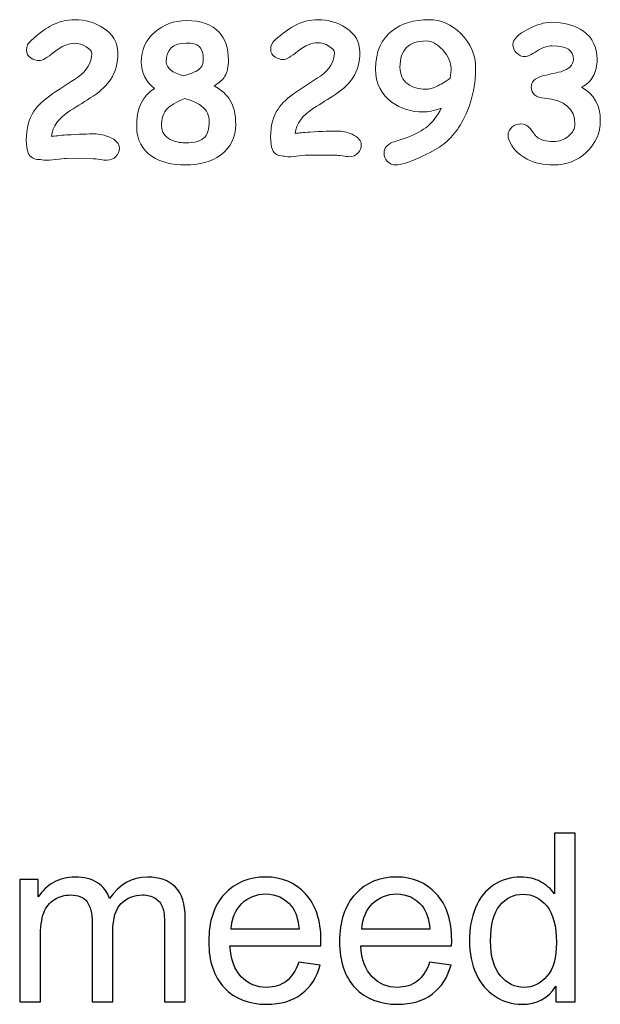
# Model space of a CAD drawing. Header units: millimetres. Extents: x -811 to 1340, y -192 to 870.
# Tile 647 of 656: x 846 to 906, y -192 to -91. Entities that reach past the tile are written whole.
import ezdxf

# ---------------------------------------------------------------- set-up
doc = ezdxf.new("R2010")
doc.units = ezdxf.units.MM
doc.header["$MEASUREMENT"] = 0
doc.layers.add('layer 1', color=7, linetype='Continuous')

msp = doc.modelspace()

# ---------------------------------------------------------------- linework, layer by layer
at = {"layer": 'layer 1', "color": 175, "lineweight": 9}
for points, knots in [([(854.853, -105.1145), (854.6985, -105.1145), (854.4538, -105.0888), (854.122, -105.034), (854.122, -105.034), (853.7935, -104.9824), (853.5553, -104.9567), (853.4105, -104.9567), (853.4105, -104.9567), (853.4105, -104.9567), (850.6377, -104.947), (850.6377, -104.947), (850.6377, -104.947), (850.3963, -104.947), (850.0356, -104.976), (849.5525, -105.034), (849.5525, -105.034), (849.0663, -105.092), (848.7024, -105.1209), (848.4576, -105.1209), (848.4576, -105.1209), (848.3868, -105.1209), (848.2869, -105.1081), (848.155, -105.0822), (848.155, -105.0822), (848.0229, -105.0565), (847.9231, -105.0468), (847.8522, -105.0468), (847.8522, -105.0468), (847.2855, -105.0468), (846.9023, -104.8149), (846.7025, -104.3577), (846.7025, -104.3577), (846.577, -104.0679), (846.5126, -103.6203), (846.5126, -103.018), (846.5126, -103.018), (846.5126, -101.8427), (846.7734, -100.8573), (847.2951, -100.0651), (847.2951, -100.0651), (847.6976, -99.4564), (848.3482, -98.8445), (849.2498, -98.236), (849.2498, -98.236), (850.0999, -97.6756), (850.9437, -97.1185), (851.7874, -96.5679), (851.7874, -96.5679), (852.7824, -95.8433), (853.2784, -95.0222), (853.2784, -94.1043), (853.2784, -94.1043), (853.2784, -93.8661), (853.0786, -93.6277), (852.6826, -93.3926), (852.6826, -93.3926), (852.2865, -93.1576), (851.9, -93.0384), (851.5233, -93.0384), (851.5233, -93.0384), (850.8567, -93.0384), (850.1515, -93.3346), (849.4043, -93.9304), (849.4043, -93.9304), (848.6605, -94.5262), (848.1484, -94.8224), (847.8715, -94.8224), (847.8715, -94.8224), (847.5367, -94.8224), (847.2468, -94.7419), (846.9957, -94.5778), (846.9957, -94.5778), (846.68, -94.3748), (846.5222, -94.0947), (846.5222, -93.7372), (846.5222, -93.7372), (846.5222, -93.354), (846.68, -93.0223), (846.9957, -92.7454), (846.9957, -92.7454), (847.7556, -92.0723), (848.4189, -91.5829), (848.9858, -91.2738), (848.9858, -91.2738), (849.8037, -90.826), (850.6475, -90.6039), (851.5233, -90.6039), (851.5233, -90.6039), (852.6117, -90.6039), (853.5939, -90.8905), (854.4666, -91.4636), (854.4666, -91.4636), (855.4681, -92.1174), (855.9673, -92.9707), (855.9673, -94.027), (855.9673, -94.027), (855.9673, -95.0961), (855.7225, -96.0076), (855.2299, -96.7546), (855.2299, -96.7546), (854.8467, -97.3536), (854.2413, -97.9332), (853.4105, -98.5001), (853.4105, -98.5001), (852.6247, -98.9959), (851.8389, -99.4919), (851.0532, -99.9813), (851.0532, -99.9813), (849.8585, -100.7607), (849.2143, -101.6495), (849.1274, -102.6509), (849.1274, -102.6509), (849.472, -102.6058), (849.984, -102.5576), (850.657, -102.4997), (850.657, -102.4997), (851.9966, -102.432), (852.9563, -102.3965), (853.5328, -102.3965), (853.5328, -102.3965), (854.0738, -102.3965), (854.6084, -102.5124), (855.1365, -102.7443), (855.1365, -102.7443), (855.7902, -103.0341), (856.1187, -103.4078), (856.1187, -103.8586), (856.1187, -103.8586), (856.1187, -104.187), (856.0028, -104.4737), (855.7709, -104.7183), (855.7709, -104.7183), (855.5229, -104.9824), (855.2202, -105.1145), (854.853, -105.1145)], [0, 0, 0, 0, 0.02857143, 0.02857143, 0.02857143, 0.02857143, 0.05714286, 0.05714286, 0.05714286, 0.05714286, 0.08571429, 0.08571429, 0.08571429, 0.08571429, 0.11428571, 0.11428571, 0.11428571, 0.11428571, 0.14285714, 0.14285714, 0.14285714, 0.14285714, 0.17142857, 0.17142857, 0.17142857, 0.17142857, 0.2, 0.2, 0.2, 0.2, 0.22857143, 0.22857143, 0.22857143, 0.22857143, 0.25714286, 0.25714286, 0.25714286, 0.25714286, 0.28571429, 0.28571429, 0.28571429, 0.28571429, 0.31428571, 0.31428571, 0.31428571, 0.31428571, 0.34285714, 0.34285714, 0.34285714, 0.34285714, 0.37142857, 0.37142857, 0.37142857, 0.37142857, 0.4, 0.4, 0.4, 0.4, 0.42857143, 0.42857143, 0.42857143, 0.42857143, 0.45714286, 0.45714286, 0.45714286, 0.45714286, 0.48571429, 0.48571429, 0.48571429, 0.48571429, 0.51428571, 0.51428571, 0.51428571, 0.51428571, 0.54285714, 0.54285714, 0.54285714, 0.54285714, 0.57142857, 0.57142857, 0.57142857, 0.57142857, 0.6, 0.6, 0.6, 0.6, 0.62857143, 0.62857143, 0.62857143, 0.62857143, 0.65714286, 0.65714286, 0.65714286, 0.65714286, 0.68571429, 0.68571429, 0.68571429, 0.68571429, 0.71428571, 0.71428571, 0.71428571, 0.71428571, 0.74285714, 0.74285714, 0.74285714, 0.74285714, 0.77142857, 0.77142857, 0.77142857, 0.77142857, 0.8, 0.8, 0.8, 0.8, 0.82857143, 0.82857143, 0.82857143, 0.82857143, 0.85714286, 0.85714286, 0.85714286, 0.85714286, 0.88571429, 0.88571429, 0.88571429, 0.88571429, 0.91428571, 0.91428571, 0.91428571, 0.91428571, 0.94285714, 0.94285714, 0.94285714, 0.94285714, 1, 1, 1, 1]), ([(862.9295, -105.6039), (861.532, -105.6039), (860.3886, -105.3077), (859.4934, -104.7183), (859.4934, -104.7183), (858.4565, -104.0261), (857.9284, -103.0148), (857.9091, -101.6881), (857.9091, -101.6881), (857.8768, -99.8333), (858.4887, -98.5033), (859.7414, -97.6981), (859.7414, -97.6981), (858.8301, -96.9737), (858.3728, -96.0655), (858.3728, -94.9706), (858.3728, -94.9706), (858.3728, -93.7308), (858.8429, -92.7036), (859.7865, -91.8855), (859.7865, -91.8855), (860.6882, -91.1063), (861.7734, -90.7101), (863.0422, -90.6973), (863.0422, -90.6973), (864.5461, -90.6844), (865.6732, -91.0837), (866.4203, -91.8953), (866.4203, -91.8953), (867.0612, -92.6004), (867.3831, -93.5601), (867.3831, -94.7806), (867.3831, -94.7806), (867.3831, -95.4666), (867.2608, -96.0172), (867.016, -96.4327), (867.016, -96.4327), (866.7938, -96.803), (866.4267, -97.141), (865.9114, -97.4406), (865.9114, -97.4406), (866.6779, -97.8688), (867.2285, -98.368), (867.5603, -98.9315), (867.5603, -98.9315), (867.9434, -99.5628), (868.1366, -100.3902), (868.1366, -101.4143), (868.1366, -101.4143), (868.1366, -102.7604), (867.6117, -103.8135), (866.562, -104.5767), (866.562, -104.5767), (865.612, -105.2627), (864.4012, -105.6039), (862.9295, -105.6039)], [0, 0, 0, 0, 0.06666667, 0.06666667, 0.06666667, 0.06666667, 0.13333333, 0.13333333, 0.13333333, 0.13333333, 0.2, 0.2, 0.2, 0.2, 0.26666667, 0.26666667, 0.26666667, 0.26666667, 0.33333333, 0.33333333, 0.33333333, 0.33333333, 0.4, 0.4, 0.4, 0.4, 0.46666667, 0.46666667, 0.46666667, 0.46666667, 0.53333333, 0.53333333, 0.53333333, 0.53333333, 0.6, 0.6, 0.6, 0.6, 0.66666667, 0.66666667, 0.66666667, 0.66666667, 0.73333333, 0.73333333, 0.73333333, 0.73333333, 0.8, 0.8, 0.8, 0.8, 0.86666667, 0.86666667, 0.86666667, 0.86666667, 1, 1, 1, 1]), ([(879.8696, -104.75), (879.7189, -104.75), (879.4804, -104.725), (879.1569, -104.6716), (879.1569, -104.6716), (878.8367, -104.6213), (878.6044, -104.5962), (878.4632, -104.5962), (878.4632, -104.5962), (878.4632, -104.5962), (875.7601, -104.5867), (875.7601, -104.5867), (875.7601, -104.5867), (875.5247, -104.5867), (875.1731, -104.6151), (874.7022, -104.6716), (874.7022, -104.6716), (874.2281, -104.7281), (873.8734, -104.7563), (873.6347, -104.7563), (873.6347, -104.7563), (873.5658, -104.7563), (873.4683, -104.7438), (873.3397, -104.7186), (873.3397, -104.7186), (873.211, -104.6935), (873.1137, -104.684), (873.0446, -104.684), (873.0446, -104.684), (872.4921, -104.684), (872.1185, -104.458), (871.9237, -104.0123), (871.9237, -104.0123), (871.8014, -103.7298), (871.7386, -103.2934), (871.7386, -102.7062), (871.7386, -102.7062), (871.7386, -101.5605), (871.9928, -100.5998), (872.5014, -99.8275), (872.5014, -99.8275), (872.8939, -99.2341), (873.5281, -98.6375), (874.407, -98.0443), (874.407, -98.0443), (875.2358, -97.498), (876.0584, -96.9549), (876.881, -96.4181), (876.881, -96.4181), (877.851, -95.7117), (878.3345, -94.9112), (878.3345, -94.0164), (878.3345, -94.0164), (878.3345, -93.7841), (878.1397, -93.5517), (877.7537, -93.3226), (877.7537, -93.3226), (877.3675, -93.0934), (876.9907, -92.9773), (876.6235, -92.9773), (876.6235, -92.9773), (875.9736, -92.9773), (875.2861, -93.2661), (874.5577, -93.8469), (874.5577, -93.8469), (873.8326, -94.4277), (873.3333, -94.7165), (873.0634, -94.7165), (873.0634, -94.7165), (872.737, -94.7165), (872.4544, -94.638), (872.2095, -94.478), (872.2095, -94.478), (871.9018, -94.2801), (871.748, -94.0071), (871.748, -93.6585), (871.748, -93.6585), (871.748, -93.2849), (871.9018, -92.9616), (872.2095, -92.6916), (872.2095, -92.6916), (872.9504, -92.0355), (873.5971, -91.5583), (874.1497, -91.2569), (874.1497, -91.2569), (874.947, -90.8204), (875.7696, -90.6039), (876.6235, -90.6039), (876.6235, -90.6039), (877.6846, -90.6039), (878.6421, -90.8833), (879.4929, -91.442), (879.4929, -91.442), (880.4692, -92.0794), (880.9559, -92.9113), (880.9559, -93.9411), (880.9559, -93.9411), (880.9559, -94.9833), (880.7172, -95.8719), (880.237, -96.6001), (880.237, -96.6001), (879.8634, -97.184), (879.2732, -97.7491), (878.4632, -98.3018), (878.4632, -98.3018), (877.6972, -98.7851), (876.9311, -99.2686), (876.1652, -99.7458), (876.1652, -99.7458), (875.0004, -100.5056), (874.3725, -101.3721), (874.2878, -102.3483), (874.2878, -102.3483), (874.6237, -102.3044), (875.1228, -102.2574), (875.779, -102.2009), (875.779, -102.2009), (877.0849, -102.1349), (878.0205, -102.1003), (878.5825, -102.1003), (878.5825, -102.1003), (879.1099, -102.1003), (879.6311, -102.2133), (880.1459, -102.4394), (880.1459, -102.4394), (880.7832, -102.7219), (881.1034, -103.0862), (881.1034, -103.5257), (881.1034, -103.5257), (881.1034, -103.8459), (880.9904, -104.1253), (880.7644, -104.3638), (880.7644, -104.3638), (880.5226, -104.6213), (880.2275, -104.75), (879.8696, -104.75)], [0, 0, 0, 0, 0.02857143, 0.02857143, 0.02857143, 0.02857143, 0.05714286, 0.05714286, 0.05714286, 0.05714286, 0.08571429, 0.08571429, 0.08571429, 0.08571429, 0.11428571, 0.11428571, 0.11428571, 0.11428571, 0.14285714, 0.14285714, 0.14285714, 0.14285714, 0.17142857, 0.17142857, 0.17142857, 0.17142857, 0.2, 0.2, 0.2, 0.2, 0.22857143, 0.22857143, 0.22857143, 0.22857143, 0.25714286, 0.25714286, 0.25714286, 0.25714286, 0.28571429, 0.28571429, 0.28571429, 0.28571429, 0.31428571, 0.31428571, 0.31428571, 0.31428571, 0.34285714, 0.34285714, 0.34285714, 0.34285714, 0.37142857, 0.37142857, 0.37142857, 0.37142857, 0.4, 0.4, 0.4, 0.4, 0.42857143, 0.42857143, 0.42857143, 0.42857143, 0.45714286, 0.45714286, 0.45714286, 0.45714286, 0.48571429, 0.48571429, 0.48571429, 0.48571429, 0.51428571, 0.51428571, 0.51428571, 0.51428571, 0.54285714, 0.54285714, 0.54285714, 0.54285714, 0.57142857, 0.57142857, 0.57142857, 0.57142857, 0.6, 0.6, 0.6, 0.6, 0.62857143, 0.62857143, 0.62857143, 0.62857143, 0.65714286, 0.65714286, 0.65714286, 0.65714286, 0.68571429, 0.68571429, 0.68571429, 0.68571429, 0.71428571, 0.71428571, 0.71428571, 0.71428571, 0.74285714, 0.74285714, 0.74285714, 0.74285714, 0.77142857, 0.77142857, 0.77142857, 0.77142857, 0.8, 0.8, 0.8, 0.8, 0.82857143, 0.82857143, 0.82857143, 0.82857143, 0.85714286, 0.85714286, 0.85714286, 0.85714286, 0.88571429, 0.88571429, 0.88571429, 0.88571429, 0.91428571, 0.91428571, 0.91428571, 0.91428571, 0.94285714, 0.94285714, 0.94285714, 0.94285714, 1, 1, 1, 1]), ([(889.36, -99.7458), (888.9864, -99.8745), (888.6442, -99.9718), (888.3334, -100.0347), (888.3334, -100.0347), (888.0258, -100.1006), (887.7463, -100.132), (887.5015, -100.132), (887.5015, -100.132), (886.2709, -100.132), (885.1941, -99.8023), (884.2742, -99.1399), (884.2742, -99.1399), (883.1471, -98.3299), (882.582, -97.1747), (882.582, -95.6709), (882.582, -95.6709), (882.582, -93.9317), (883.1597, -92.6163), (884.3119, -91.7246), (884.3119, -91.7246), (885.2788, -90.9775), (886.5408, -90.6039), (888.0916, -90.6039), (888.0916, -90.6039), (889.3224, -90.6039), (890.4211, -91.0779), (891.3849, -92.0292), (891.3849, -92.0292), (892.3958, -93.0212), (892.9044, -94.2236), (892.9106, -95.6332), (892.9106, -95.6332), (892.917, -97.1683), (892.6187, -98.6533), (892.0191, -100.0943), (892.0191, -100.0943), (891.3692, -101.6577), (890.4807, -102.8381), (889.3505, -103.6356), (889.3505, -103.6356), (888.8796, -103.9682), (888.1388, -104.3638), (887.1342, -104.8223), (887.1342, -104.8223), (885.9819, -105.3435), (885.1657, -105.6039), (884.6886, -105.6039), (884.6886, -105.6039), (884.3243, -105.6039), (884.0262, -105.4753), (883.7844, -105.2178), (883.7844, -105.2178), (883.5646, -104.9792), (883.4547, -104.6998), (883.4547, -104.3795), (883.4547, -104.3795), (883.4547, -103.8898), (883.7499, -103.5162), (884.3369, -103.2588), (884.3369, -103.2588), (884.8393, -103.0987), (885.3448, -102.9355), (885.847, -102.7722), (885.847, -102.7722), (886.7418, -102.4269), (887.4449, -102.0376), (887.9566, -101.5981), (887.9566, -101.5981), (888.4683, -101.1616), (888.9361, -100.5433), (889.36, -99.7458)], [0, 0, 0, 0, 0.05263158, 0.05263158, 0.05263158, 0.05263158, 0.10526316, 0.10526316, 0.10526316, 0.10526316, 0.15789474, 0.15789474, 0.15789474, 0.15789474, 0.21052632, 0.21052632, 0.21052632, 0.21052632, 0.26315789, 0.26315789, 0.26315789, 0.26315789, 0.31578947, 0.31578947, 0.31578947, 0.31578947, 0.36842105, 0.36842105, 0.36842105, 0.36842105, 0.42105263, 0.42105263, 0.42105263, 0.42105263, 0.47368421, 0.47368421, 0.47368421, 0.47368421, 0.52631579, 0.52631579, 0.52631579, 0.52631579, 0.57894737, 0.57894737, 0.57894737, 0.57894737, 0.63157895, 0.63157895, 0.63157895, 0.63157895, 0.68421053, 0.68421053, 0.68421053, 0.68421053, 0.73684211, 0.73684211, 0.73684211, 0.73684211, 0.78947368, 0.78947368, 0.78947368, 0.78947368, 0.84210526, 0.84210526, 0.84210526, 0.84210526, 0.89473684, 0.89473684, 0.89473684, 0.89473684, 1, 1, 1, 1]), ([(903.8552, -97.5841), (905.1406, -98.3037), (905.7833, -99.4516), (905.7833, -101.0312), (905.7833, -101.0312), (905.7833, -102.3071), (905.3133, -103.3879), (904.37, -104.2736), (904.37, -104.2736), (903.4267, -105.1593), (902.2788, -105.6039), (900.9326, -105.6039), (900.9326, -105.6039), (899.9253, -105.6039), (899.0204, -105.4024), (898.2146, -104.9963), (898.2146, -104.9963), (897.284, -104.5198), (896.6574, -103.8451), (896.3312, -102.9721), (896.3312, -102.9721), (896.2832, -102.841), (896.2577, -102.7003), (896.2577, -102.55), (896.2577, -102.55), (896.2577, -102.2015), (896.3983, -101.9106), (896.6798, -101.6803), (896.6798, -101.6803), (896.942, -101.4661), (897.2425, -101.3605), (897.5783, -101.3605), (897.5783, -101.3605), (897.9715, -101.3605), (898.2882, -101.5172), (898.5247, -101.8275), (898.5247, -101.8275), (898.9245, -102.3647), (899.1547, -102.6588), (899.2186, -102.71), (899.2186, -102.71), (899.6055, -103.0202), (900.1747, -103.1768), (900.9326, -103.1768), (900.9326, -103.1768), (901.524, -103.1768), (902.0454, -102.9978), (902.493, -102.6428), (902.493, -102.6428), (902.9374, -102.2879), (903.1613, -101.8594), (903.1613, -101.3574), (903.1613, -101.3574), (903.1613, -99.8033), (902.1156, -98.9208), (900.0244, -98.7161), (900.0244, -98.7161), (899.1067, -98.6298), (898.6462, -98.2429), (898.6462, -97.5649), (898.6462, -97.5649), (898.6462, -97.0438), (899.0012, -96.6665), (899.7143, -96.4298), (899.7143, -96.4298), (900.3889, -96.2795), (901.0604, -96.126), (901.7287, -95.9725), (901.7287, -95.9725), (902.1508, -95.8416), (902.4706, -95.6689), (902.6817, -95.4545), (902.6817, -95.4545), (902.8959, -95.2435), (903.0047, -94.9909), (903.011, -94.6968), (903.011, -94.6968), (903.0365, -93.7662), (902.3075, -93.3026), (900.827, -93.3026), (900.827, -93.3026), (900.341, -93.3026), (899.807, -93.4881), (899.2251, -93.8589), (899.2251, -93.8589), (898.6462, -94.2331), (898.2498, -94.4185), (898.0356, -94.4185), (898.0356, -94.4185), (897.6806, -94.4185), (897.3768, -94.2907), (897.1274, -94.0348), (897.1274, -94.0348), (896.878, -93.779), (896.7533, -93.4881), (896.7533, -93.1619), (896.7533, -93.1619), (896.7533, -92.6311), (897.2777, -92.1035), (898.3265, -91.579), (898.3265, -91.579), (899.2635, -91.109), (900.0276, -90.8756), (900.6128, -90.8756), (900.6128, -90.8756), (902.0325, -90.8756), (903.1708, -91.1826), (904.0342, -91.7934), (904.0342, -91.7934), (904.9775, -92.4681), (905.4476, -93.4305), (905.4476, -94.6807), (905.4476, -94.6807), (905.4476, -95.3651), (905.3165, -95.9533), (905.051, -96.4363), (905.051, -96.4363), (904.7856, -96.9191), (904.386, -97.3028), (903.8552, -97.5841)], [0, 0, 0, 0, 0.03225806, 0.03225806, 0.03225806, 0.03225806, 0.06451613, 0.06451613, 0.06451613, 0.06451613, 0.09677419, 0.09677419, 0.09677419, 0.09677419, 0.12903226, 0.12903226, 0.12903226, 0.12903226, 0.16129032, 0.16129032, 0.16129032, 0.16129032, 0.19354839, 0.19354839, 0.19354839, 0.19354839, 0.22580645, 0.22580645, 0.22580645, 0.22580645, 0.25806452, 0.25806452, 0.25806452, 0.25806452, 0.29032258, 0.29032258, 0.29032258, 0.29032258, 0.32258065, 0.32258065, 0.32258065, 0.32258065, 0.35483871, 0.35483871, 0.35483871, 0.35483871, 0.38709677, 0.38709677, 0.38709677, 0.38709677, 0.41935484, 0.41935484, 0.41935484, 0.41935484, 0.4516129, 0.4516129, 0.4516129, 0.4516129, 0.48387097, 0.48387097, 0.48387097, 0.48387097, 0.51612903, 0.51612903, 0.51612903, 0.51612903, 0.5483871, 0.5483871, 0.5483871, 0.5483871, 0.58064516, 0.58064516, 0.58064516, 0.58064516, 0.61290323, 0.61290323, 0.61290323, 0.61290323, 0.64516129, 0.64516129, 0.64516129, 0.64516129, 0.67741935, 0.67741935, 0.67741935, 0.67741935, 0.70967742, 0.70967742, 0.70967742, 0.70967742, 0.74193548, 0.74193548, 0.74193548, 0.74193548, 0.77419355, 0.77419355, 0.77419355, 0.77419355, 0.80645161, 0.80645161, 0.80645161, 0.80645161, 0.83870968, 0.83870968, 0.83870968, 0.83870968, 0.87096774, 0.87096774, 0.87096774, 0.87096774, 0.90322581, 0.90322581, 0.90322581, 0.90322581, 0.93548387, 0.93548387, 0.93548387, 0.93548387, 1, 1, 1, 1]), ([(863.0132, -93.0191), (861.6382, -93.0191), (860.9555, -93.6663), (860.9683, -94.9609), (860.9683, -94.9609), (860.9748, -95.6082), (861.5673, -96.0815), (862.7492, -96.3843), (862.7492, -96.3843), (863.4094, -96.2008), (863.8665, -96.0365), (864.1177, -95.8851), (864.1177, -95.8851), (864.5655, -95.6146), (864.7876, -95.2475), (864.7876, -94.7806), (864.7876, -94.7806), (864.7876, -94.0786), (864.6362, -93.5988), (864.3336, -93.3412), (864.3336, -93.3412), (864.0824, -93.1253), (863.6444, -93.0191), (863.0132, -93.0191)], [0, 0, 0, 0, 0.14285714, 0.14285714, 0.14285714, 0.14285714, 0.28571429, 0.28571429, 0.28571429, 0.28571429, 0.42857143, 0.42857143, 0.42857143, 0.42857143, 0.57142857, 0.57142857, 0.57142857, 0.57142857, 0.71428571, 0.71428571, 0.71428571, 0.71428571, 1, 1, 1, 1]), ([(887.8248, -92.8015), (886.9175, -92.8015), (886.2363, -93.0276), (885.7842, -93.4764), (885.7842, -93.4764), (885.329, -93.9284), (885.0999, -94.6066), (885.0935, -95.514), (885.0935, -95.514), (885.0935, -96.2517), (885.3603, -96.823), (885.8941, -97.2343), (885.8941, -97.2343), (886.3775, -97.6015), (887.0024, -97.7868), (887.7683, -97.7868), (887.7683, -97.7868), (888.076, -97.7868), (888.4402, -97.6926), (888.8608, -97.5011), (888.8608, -97.5011), (889.2783, -97.3128), (889.7556, -97.0271), (890.2892, -96.6473), (890.2892, -96.6473), (890.3489, -96.2171), (890.3803, -95.8812), (890.3803, -95.6332), (890.3803, -95.6332), (890.3741, -94.9897), (890.082, -94.3523), (889.5076, -93.7212), (889.5076, -93.7212), (888.9361, -93.1091), (888.3774, -92.8015), (887.8248, -92.8015)], [0, 0, 0, 0, 0.1, 0.1, 0.1, 0.1, 0.2, 0.2, 0.2, 0.2, 0.3, 0.3, 0.3, 0.3, 0.4, 0.4, 0.4, 0.4, 0.5, 0.5, 0.5, 0.5, 0.6, 0.6, 0.6, 0.6, 0.7, 0.7, 0.7, 0.7, 0.8, 0.8, 0.8, 0.8, 1, 1, 1, 1]), ([(862.8715, -98.7351), (861.9666, -99.1311), (861.3676, -99.4789), (861.081, -99.7817), (861.081, -99.7817), (860.6591, -100.2036), (860.4595, -100.8057), (860.4852, -101.585), (860.4852, -101.585), (860.5046, -102.1937), (860.8009, -102.6542), (861.3708, -102.9634), (861.3708, -102.9634), (861.8184, -103.2016), (862.3369, -103.3207), (862.9295, -103.3207), (862.9295, -103.3207), (863.9149, -103.3207), (864.5944, -103.1146), (864.9647, -102.6993), (864.9647, -102.6993), (865.2545, -102.3708), (865.3995, -101.8491), (865.3995, -101.131), (865.3995, -101.131), (865.3995, -100.4837), (865.1451, -99.9588), (864.6362, -99.5562), (864.6362, -99.5562), (864.253, -99.2536), (863.6637, -98.9798), (862.8715, -98.7351)], [0, 0, 0, 0, 0.11111111, 0.11111111, 0.11111111, 0.11111111, 0.22222222, 0.22222222, 0.22222222, 0.22222222, 0.33333333, 0.33333333, 0.33333333, 0.33333333, 0.44444444, 0.44444444, 0.44444444, 0.44444444, 0.55555556, 0.55555556, 0.55555556, 0.55555556, 0.66666667, 0.66666667, 0.66666667, 0.66666667, 0.77777778, 0.77777778, 0.77777778, 0.77777778, 1, 1, 1, 1])]:
    msp.add_open_spline(points, degree=3, knots=knots, dxfattribs=at)
at = {"layer": 'layer 1', "color": 250}
for points, knots in [([(901.2017, -191.9948), (901.2017, -191.9948), (901.2017, -190.3961), (901.2017, -190.3961), (901.2017, -190.3961), (900.4043, -191.6386), (899.2306, -192.2619), (897.6805, -192.2619), (897.6805, -192.2619), (896.6768, -192.2619), (895.754, -191.9867), (894.9162, -191.4322), (894.9162, -191.4322), (894.0744, -190.8818), (893.4228, -190.1088), (892.9573, -189.1212), (892.9573, -189.1212), (892.496, -188.1296), (892.2653, -186.9924), (892.2653, -185.7053), (892.2653, -185.7053), (892.2653, -184.4507), (892.4757, -183.3134), (892.8926, -182.2894), (892.8926, -182.2894), (893.3135, -181.2695), (893.9408, -180.4843), (894.7786, -179.942), (894.7786, -179.942), (895.6124, -179.3956), (896.5513, -179.1244), (897.5834, -179.1244), (897.5834, -179.1244), (898.3443, -179.1244), (899.0202, -179.2863), (899.6111, -179.6061), (899.6111, -179.6061), (900.202, -179.9258), (900.6836, -180.3467), (901.056, -180.8607), (901.056, -180.8607), (901.056, -180.8607), (901.056, -174.6077), (901.056, -174.6077), (901.056, -174.6077), (901.056, -174.6077), (903.1929, -174.6077), (903.1929, -174.6077), (903.1929, -174.6077), (903.1929, -174.6077), (903.1929, -191.9948), (903.1929, -191.9948), (903.1929, -191.9948), (903.1929, -191.9948), (901.2017, -191.9948), (901.2017, -191.9948)], [0, 0, 0, 0, 0.06666667, 0.06666667, 0.06666667, 0.06666667, 0.13333333, 0.13333333, 0.13333333, 0.13333333, 0.2, 0.2, 0.2, 0.2, 0.26666667, 0.26666667, 0.26666667, 0.26666667, 0.33333333, 0.33333333, 0.33333333, 0.33333333, 0.4, 0.4, 0.4, 0.4, 0.46666667, 0.46666667, 0.46666667, 0.46666667, 0.53333333, 0.53333333, 0.53333333, 0.53333333, 0.6, 0.6, 0.6, 0.6, 0.66666667, 0.66666667, 0.66666667, 0.66666667, 0.73333333, 0.73333333, 0.73333333, 0.73333333, 0.8, 0.8, 0.8, 0.8, 0.86666667, 0.86666667, 0.86666667, 0.86666667, 1, 1, 1, 1]), ([(845.8267, -191.9948), (845.8267, -191.9948), (845.8267, -179.3916), (845.8267, -179.3916), (845.8267, -179.3916), (845.8267, -179.3916), (847.7451, -179.3916), (847.7451, -179.3916), (847.7451, -179.3916), (847.7451, -179.3916), (847.7451, -181.1724), (847.7451, -181.1724), (847.7451, -181.1724), (848.1377, -180.5572), (848.6639, -180.0594), (849.3195, -179.687), (849.3195, -179.687), (849.9752, -179.3106), (850.7199, -179.1244), (851.5577, -179.1244), (851.5577, -179.1244), (852.4886, -179.1244), (853.2535, -179.3187), (853.8484, -179.7032), (853.8484, -179.7032), (854.4434, -180.0917), (854.8643, -180.63), (855.1071, -181.3262), (855.1071, -181.3262), (856.1109, -179.857), (857.41, -179.1244), (859.0128, -179.1244), (859.0128, -179.1244), (860.2674, -179.1244), (861.2347, -179.4685), (861.9066, -180.1605), (861.9066, -180.1605), (862.5825, -180.8526), (862.9224, -181.9171), (862.9224, -183.3539), (862.9224, -183.3539), (862.9224, -183.3539), (862.9224, -191.9948), (862.9224, -191.9948), (862.9224, -191.9948), (862.9224, -191.9948), (860.7855, -191.9948), (860.7855, -191.9948), (860.7855, -191.9948), (860.7855, -191.9948), (860.7855, -184.0621), (860.7855, -184.0621), (860.7855, -184.0621), (860.7855, -183.2122), (860.7126, -182.597), (860.575, -182.2206), (860.575, -182.2206), (860.4374, -181.8442), (860.1865, -181.5447), (859.8182, -181.314), (859.8182, -181.314), (859.4539, -181.0833), (859.0249, -180.97), (858.5352, -180.97), (858.5352, -180.97), (857.6448, -180.97), (856.9082, -181.2655), (856.3213, -181.8523), (856.3213, -181.8523), (855.7345, -182.4432), (855.4431, -183.3862), (855.4431, -184.6814), (855.4431, -184.6814), (855.4431, -184.6814), (855.4431, -191.9948), (855.4431, -191.9948), (855.4431, -191.9948), (855.4431, -191.9948), (853.3061, -191.9948), (853.3061, -191.9948), (853.3061, -191.9948), (853.3061, -191.9948), (853.3061, -183.8152), (853.3061, -183.8152), (853.3061, -183.8152), (853.3061, -182.8682), (853.1321, -182.1559), (852.784, -181.6823), (852.784, -181.6823), (852.4359, -181.2088), (851.8653, -180.97), (851.0761, -180.97), (851.0761, -180.97), (850.4771, -180.97), (849.9226, -181.1278), (849.4126, -181.4435), (849.4126, -181.4435), (848.9027, -181.7592), (848.5344, -182.2206), (848.3037, -182.8318), (848.3037, -182.8318), (848.077, -183.4388), (847.9637, -184.3171), (847.9637, -185.4625), (847.9637, -185.4625), (847.9637, -185.4625), (847.9637, -191.9948), (847.9637, -191.9948), (847.9637, -191.9948), (847.9637, -191.9948), (845.8267, -191.9948), (845.8267, -191.9948)], [0, 0, 0, 0, 0.03448276, 0.03448276, 0.03448276, 0.03448276, 0.06896552, 0.06896552, 0.06896552, 0.06896552, 0.10344828, 0.10344828, 0.10344828, 0.10344828, 0.13793103, 0.13793103, 0.13793103, 0.13793103, 0.17241379, 0.17241379, 0.17241379, 0.17241379, 0.20689655, 0.20689655, 0.20689655, 0.20689655, 0.24137931, 0.24137931, 0.24137931, 0.24137931, 0.27586207, 0.27586207, 0.27586207, 0.27586207, 0.31034483, 0.31034483, 0.31034483, 0.31034483, 0.34482759, 0.34482759, 0.34482759, 0.34482759, 0.37931034, 0.37931034, 0.37931034, 0.37931034, 0.4137931, 0.4137931, 0.4137931, 0.4137931, 0.44827586, 0.44827586, 0.44827586, 0.44827586, 0.48275862, 0.48275862, 0.48275862, 0.48275862, 0.51724138, 0.51724138, 0.51724138, 0.51724138, 0.55172414, 0.55172414, 0.55172414, 0.55172414, 0.5862069, 0.5862069, 0.5862069, 0.5862069, 0.62068966, 0.62068966, 0.62068966, 0.62068966, 0.65517241, 0.65517241, 0.65517241, 0.65517241, 0.68965517, 0.68965517, 0.68965517, 0.68965517, 0.72413793, 0.72413793, 0.72413793, 0.72413793, 0.75862069, 0.75862069, 0.75862069, 0.75862069, 0.79310345, 0.79310345, 0.79310345, 0.79310345, 0.82758621, 0.82758621, 0.82758621, 0.82758621, 0.86206897, 0.86206897, 0.86206897, 0.86206897, 0.89655172, 0.89655172, 0.89655172, 0.89655172, 0.93103448, 0.93103448, 0.93103448, 0.93103448, 1, 1, 1, 1]), ([(874.6515, -187.9151), (874.6515, -187.9151), (876.8613, -188.2065), (876.8613, -188.2065), (876.8613, -188.2065), (876.5173, -189.4895), (875.8737, -190.4892), (874.9348, -191.1975), (874.9348, -191.1975), (873.9958, -191.9058), (872.7978, -192.2619), (871.3367, -192.2619), (871.3367, -192.2619), (869.4993, -192.2619), (868.0422, -191.6953), (866.9657, -190.5621), (866.9657, -190.5621), (865.8891, -189.4329), (865.3508, -187.8423), (865.3508, -185.7984), (865.3508, -185.7984), (865.3508, -183.6857), (865.8931, -182.0425), (866.9819, -180.8769), (866.9819, -180.8769), (868.0706, -179.7072), (869.4831, -179.1244), (871.2194, -179.1244), (871.2194, -179.1244), (872.899, -179.1244), (874.271, -179.6951), (875.3354, -180.8405), (875.3354, -180.8405), (876.3999, -181.9859), (876.9341, -183.5967), (876.9341, -185.6729), (876.9341, -185.6729), (876.9341, -185.7984), (876.9301, -185.9886), (876.922, -186.2396), (876.922, -186.2396), (876.922, -186.2396), (867.5363, -186.2396), (867.5363, -186.2396), (867.5363, -186.2396), (867.6173, -187.6197), (868.0058, -188.6801), (868.71, -189.4126), (868.71, -189.4126), (869.4102, -190.1452), (870.2885, -190.5135), (871.3367, -190.5135), (871.3367, -190.5135), (872.1179, -190.5135), (872.7857, -190.3071), (873.3361, -189.8943), (873.3361, -189.8943), (873.8906, -189.4814), (874.3277, -188.8217), (874.6515, -187.9151)], [0, 0, 0, 0, 0.0625, 0.0625, 0.0625, 0.0625, 0.125, 0.125, 0.125, 0.125, 0.1875, 0.1875, 0.1875, 0.1875, 0.25, 0.25, 0.25, 0.25, 0.3125, 0.3125, 0.3125, 0.3125, 0.375, 0.375, 0.375, 0.375, 0.4375, 0.4375, 0.4375, 0.4375, 0.5, 0.5, 0.5, 0.5, 0.5625, 0.5625, 0.5625, 0.5625, 0.625, 0.625, 0.625, 0.625, 0.6875, 0.6875, 0.6875, 0.6875, 0.75, 0.75, 0.75, 0.75, 0.8125, 0.8125, 0.8125, 0.8125, 0.875, 0.875, 0.875, 0.875, 1, 1, 1, 1]), ([(888.1573, -187.9151), (888.1573, -187.9151), (890.3671, -188.2065), (890.3671, -188.2065), (890.3671, -188.2065), (890.0231, -189.4895), (889.3795, -190.4892), (888.4406, -191.1975), (888.4406, -191.1975), (887.5016, -191.9058), (886.3036, -192.2619), (884.8425, -192.2619), (884.8425, -192.2619), (883.0051, -192.2619), (881.548, -191.6953), (880.4715, -190.5621), (880.4715, -190.5621), (879.3949, -189.4329), (878.8566, -187.8423), (878.8566, -185.7984), (878.8566, -185.7984), (878.8566, -183.6857), (879.3989, -182.0425), (880.4877, -180.8769), (880.4877, -180.8769), (881.5764, -179.7072), (882.9889, -179.1244), (884.7252, -179.1244), (884.7252, -179.1244), (886.4048, -179.1244), (887.7768, -179.6951), (888.8412, -180.8405), (888.8412, -180.8405), (889.9057, -181.9859), (890.4399, -183.5967), (890.4399, -185.6729), (890.4399, -185.6729), (890.4399, -185.7984), (890.4359, -185.9886), (890.4278, -186.2396), (890.4278, -186.2396), (890.4278, -186.2396), (881.0421, -186.2396), (881.0421, -186.2396), (881.0421, -186.2396), (881.1231, -187.6197), (881.5116, -188.6801), (882.2158, -189.4126), (882.2158, -189.4126), (882.916, -190.1452), (883.7943, -190.5135), (884.8425, -190.5135), (884.8425, -190.5135), (885.6237, -190.5135), (886.2915, -190.3071), (886.8419, -189.8943), (886.8419, -189.8943), (887.3964, -189.4814), (887.8335, -188.8217), (888.1573, -187.9151)], [0, 0, 0, 0, 0.0625, 0.0625, 0.0625, 0.0625, 0.125, 0.125, 0.125, 0.125, 0.1875, 0.1875, 0.1875, 0.1875, 0.25, 0.25, 0.25, 0.25, 0.3125, 0.3125, 0.3125, 0.3125, 0.375, 0.375, 0.375, 0.375, 0.4375, 0.4375, 0.4375, 0.4375, 0.5, 0.5, 0.5, 0.5, 0.5625, 0.5625, 0.5625, 0.5625, 0.625, 0.625, 0.625, 0.625, 0.6875, 0.6875, 0.6875, 0.6875, 0.75, 0.75, 0.75, 0.75, 0.8125, 0.8125, 0.8125, 0.8125, 0.875, 0.875, 0.875, 0.875, 1, 1, 1, 1]), ([(867.6577, -184.4911), (867.6577, -184.4911), (874.6757, -184.4911), (874.6757, -184.4911), (874.6757, -184.4911), (874.5827, -183.4307), (874.3115, -182.6375), (873.8703, -182.1073), (873.8703, -182.1073), (873.1944, -181.2857), (872.3121, -180.8729), (871.2315, -180.8729), (871.2315, -180.8729), (870.2521, -180.8729), (869.4305, -181.2007), (868.7627, -181.8564), (868.7627, -181.8564), (868.0989, -182.512), (867.7306, -183.3903), (867.6577, -184.4911)], [0, 0, 0, 0, 0.16666667, 0.16666667, 0.16666667, 0.16666667, 0.33333333, 0.33333333, 0.33333333, 0.33333333, 0.5, 0.5, 0.5, 0.5, 0.66666667, 0.66666667, 0.66666667, 0.66666667, 1, 1, 1, 1]), ([(881.1635, -184.4911), (881.1635, -184.4911), (888.1815, -184.4911), (888.1815, -184.4911), (888.1815, -184.4911), (888.0885, -183.4307), (887.8173, -182.6375), (887.3761, -182.1073), (887.3761, -182.1073), (886.7002, -181.2857), (885.8179, -180.8729), (884.7373, -180.8729), (884.7373, -180.8729), (883.7579, -180.8729), (882.9363, -181.2007), (882.2685, -181.8564), (882.2685, -181.8564), (881.6047, -182.512), (881.2364, -183.3903), (881.1635, -184.4911)], [0, 0, 0, 0, 0.16666667, 0.16666667, 0.16666667, 0.16666667, 0.33333333, 0.33333333, 0.33333333, 0.33333333, 0.5, 0.5, 0.5, 0.5, 0.66666667, 0.66666667, 0.66666667, 0.66666667, 1, 1, 1, 1]), ([(894.4508, -185.7094), (894.4508, -187.3202), (894.7908, -188.5222), (895.4748, -189.3195), (895.4748, -189.3195), (896.1547, -190.1169), (896.9601, -190.5135), (897.8869, -190.5135), (897.8869, -190.5135), (898.8219, -190.5135), (899.6151, -190.133), (900.2708, -189.3722), (900.2708, -189.3722), (900.9224, -188.6113), (901.2502, -187.4497), (901.2502, -185.8874), (901.2502, -185.8874), (901.2502, -184.1714), (900.9184, -182.9086), (900.2506, -182.1032), (900.2506, -182.1032), (899.5868, -181.2978), (898.7652, -180.8971), (897.7898, -180.8971), (897.7898, -180.8971), (896.8387, -180.8971), (896.0454, -181.2816), (895.406, -182.0547), (895.406, -182.0547), (894.7705, -182.8277), (894.4508, -184.0459), (894.4508, -185.7094)], [0, 0, 0, 0, 0.11111111, 0.11111111, 0.11111111, 0.11111111, 0.22222222, 0.22222222, 0.22222222, 0.22222222, 0.33333333, 0.33333333, 0.33333333, 0.33333333, 0.44444444, 0.44444444, 0.44444444, 0.44444444, 0.55555556, 0.55555556, 0.55555556, 0.55555556, 0.66666667, 0.66666667, 0.66666667, 0.66666667, 0.77777778, 0.77777778, 0.77777778, 0.77777778, 1, 1, 1, 1])]:
    msp.add_open_spline(points, degree=3, knots=knots, dxfattribs=at)

doc.saveas('drawing.dxf')
